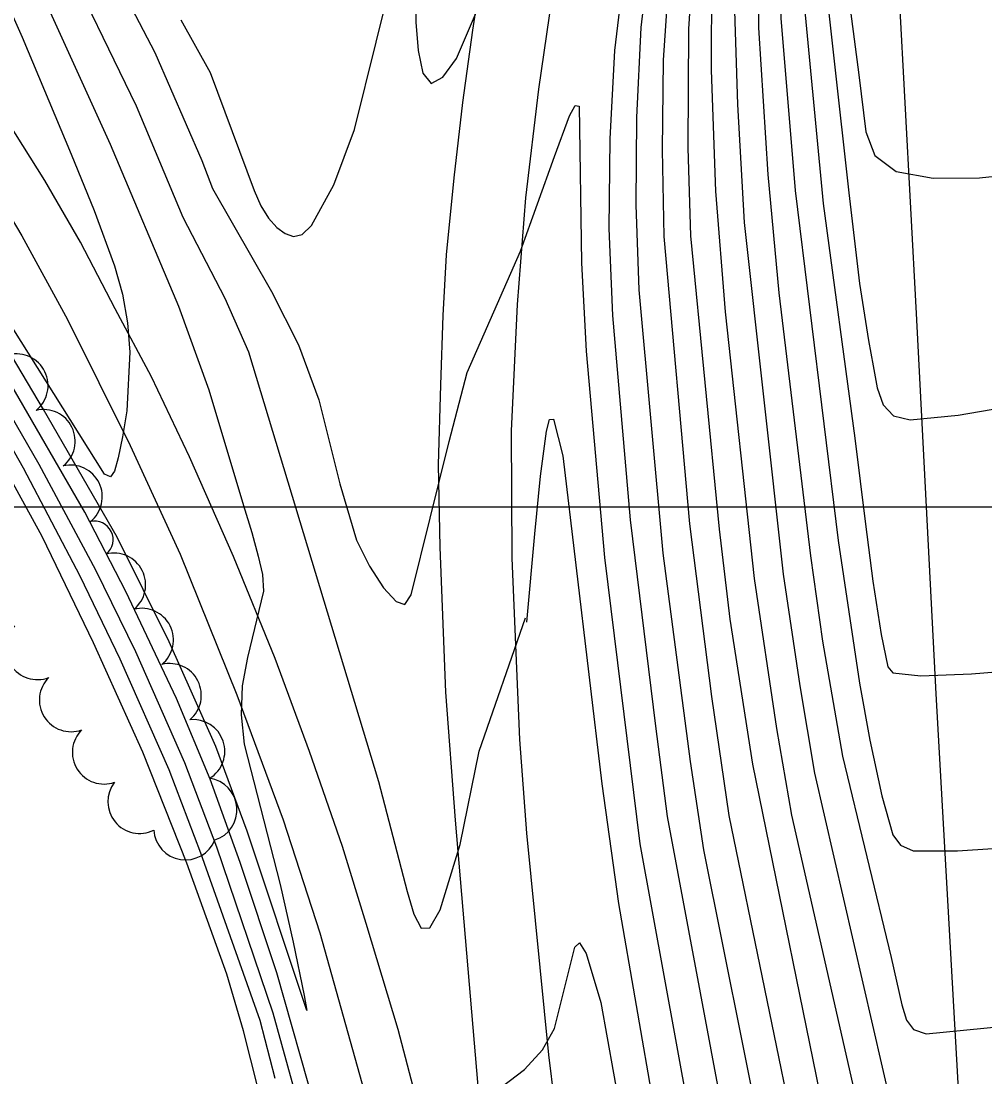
# Model space of a CAD drawing. Extents: x 79600 to 91800, y 75600 to 84400.
# Drawn here: x 86034.8 to 86346.4, y 79515.8 to 79857.2 of the extents above; entities that cross this region are included whole.
import ezdxf

# ---------------------------------------------------------------- set-up
doc = ezdxf.new("R2010")
doc.units = 0
for name, color, linetype in [('080-090$0$INDEX', 7, 'Continuous'), ('080-090$0$INTER', 7, 'Continuous'), ('080-090$0$INTERSTATE', 7, 'Continuous'), ('080-090$0$TREES', 7, 'Continuous'), ('084-085$0$TI_BORDER', 7, 'Continuous'), ('084-090$0$TI_BORDER', 7, 'Continuous')]:
    doc.layers.add(name, color=color, linetype=linetype)

msp = doc.modelspace()

# ---------------------------------------------------------------- linework, layer by layer
at = {"layer": '080-090$0$INDEX'}
for points in [[(86261.94, 80000.53), (86251.84, 79964.4), (86244.72, 79922.61), (86238.61, 79884.34), (86235.13, 79855.13), (86233.72, 79826.01), (86233.46, 79797.83), (86234.52, 79770.25), (86242.21, 79685.14), (86251.11, 79617.75), (86255.43, 79589.26), (86274.22, 79495.21), (86289.84, 79428.85), (86300.51, 79371.75), (86333.37, 79237.5), (86338.56, 79216.14), (86340.69, 79212.66), (86344.41, 79211.16), (86350.43, 79211.54), (86395.26, 79224.38), (86437.75, 79231.47)], [(86290.14, 80000.33), (86278.02, 79959.02), (86275.63, 79942.95), (86272.9, 79883.98), (86273.15, 79855.03), (86276.17, 79807.64), (86279.74, 79769.35), (86290.01, 79684.25), (86293.89, 79656.66), (86300.32, 79619.52), (86316.06, 79554.46), (86319.55, 79539.11), (86321.03, 79534.17), (86323.27, 79531.13), (86327.33, 79529.7), (86371.2, 79534.1), (86380.28, 79534.63), (86388.68, 79534.35), (86402.27, 79532.03), (86413.81, 79526.96)], [(86023.39, 79878.25), (86035.07, 79852.01), (86051, 79814.17), (86058.36, 79795.93), (86065, 79778.04), (86067.51, 79768.94), (86069.17, 79759.6), (86069.93, 79750.1), (86068.91, 79731.23), (86067.55, 79722.78), (86066.15, 79716.01), (86064.96, 79711.62), (86063.64, 79709.82), (86061.69, 79710.73), (86031.94, 79758.26)], [(86118.5, 79483.87), (86106.7, 79530.75), (86101.26, 79549.05), (86088.33, 79584.93), (86074.09, 79620.77), (86058.14, 79656.12), (86041.55, 79690.54), (86022.89, 79724.65)]]:
    msp.add_lwpolyline(points, dxfattribs=at)
at = {"layer": '080-090$0$INTER'}
for points in [[(86123.83, 79509.12), (86116.31, 79536.43), (86098.05, 79590.15), (86087.69, 79617.32), (86071.82, 79653.24), (86058.92, 79679.65), (86040.63, 79713.88), (86016.53, 79755.52), (86001.15, 79779.65), (85984.43, 79803), (85966.27, 79826.07), (85946.8, 79848.04), (85933.13, 79861.81), (85918.76, 79874.22), (85888.41, 79896.91), (85864.25, 79913.39), (85839.52, 79928.23), (85814.68, 79941.16), (85789.23, 79953.08), (85762.65, 79963.58), (85735.36, 79973.13), (85707.9, 79981.49), (85670.53, 79990.9), (85621.21, 80000)], [(86130.11, 79505.08), (86117.41, 79549.48), (86105.61, 79585.19), (86095.88, 79612.04), (86084.99, 79638.12), (86068.6, 79672.77), (86055.35, 79698.4), (86031.39, 79739.97), (86016.56, 79764.67), (86000.83, 79788.45), (85983.67, 79811.68), (85965.67, 79833.92), (85946.24, 79855.42), (85931.96, 79868.71), (85909.52, 79886.86), (85886.56, 79903.99), (85862.6, 79919.71), (85837.99, 79934.26), (85812.62, 79947.42), (85786.67, 79959.15), (85759.78, 79969.71), (85723.91, 79981.87), (85696.18, 79989.75), (85649.64, 80000)], [(86001.02, 80000), (86006.97, 79978.84), (86018.72, 79942.67), (86025.51, 79924.49), (86046.91, 79881.66), (86072, 79829.83), (86087.01, 79793.75), (86100.62, 79767.66), (86108.3, 79750.21), (86150.32, 79611.31), (86159.63, 79575.76), (86161.77, 79568.46), (86164.14, 79563.95), (86166.96, 79564.04), (86170.3, 79569.85), (86176.77, 79590.94), (86182.9, 79621.09), (86197.8, 79664.2)], [(86252.2, 80000.53), (86249.36, 79991.61), (86246.47, 79972.55), (86246.09, 79965.43), (86235.41, 79905.21), (86228.9, 79866.66), (86226.65, 79847.73), (86225.1, 79819.07), (86224.74, 79790.13), (86225.97, 79761.99), (86231.71, 79695.96), (86239.85, 79629.18), (86243.66, 79600.06), (86261.21, 79506.18)], [(86268.23, 80000.73), (86256.61, 79961.68), (86255.51, 79956.82), (86248.1, 79902.19), (86244.25, 79873.27), (86242.35, 79844.61), (86242.04, 79815.57), (86242.52, 79787.52), (86250.84, 79694.69), (86257.98, 79638.81), (86263.59, 79600.37), (86286.67, 79488.22)], [(86273.7, 80000.53), (86261.96, 79961.04), (86260.54, 79955.57), (86256.92, 79929.67), (86252.39, 79882.74), (86250.59, 79854.73), (86250.37, 79816.16), (86251.17, 79787.8), (86260.45, 79692.96), (86263.9, 79663.87), (86271.2, 79616.92), (86296.12, 79494.91)], [(86279.59, 80000.53), (86266.85, 79956.32), (86265.06, 79947.14), (86260.29, 79899.71), (86258, 79870.98), (86257.83, 79841.29), (86259.27, 79802.19), (86262.43, 79763.15), (86271.78, 79677.02), (86278.98, 79628.49), (86283.82, 79600.46), (86318.62, 79447.34)], [(86284.86, 80000.33), (86272.38, 79957.22), (86270.24, 79943.84), (86266.72, 79895.58), (86265.24, 79867.25), (86266.37, 79830.17), (86268.57, 79792.06), (86281.16, 79678.33), (86286.49, 79642.25), (86291.23, 79613.98), (86316.24, 79505.41)], [(86295.82, 79999.72), (86284.58, 79965.36), (86281.9, 79950.77), (86280.19, 79932.33), (86279.44, 79886.57), (86280.37, 79858.1), (86285.04, 79802.4), (86298.94, 79689.22), (86305.78, 79643.08), (86309.17, 79624.73), (86312.99, 79606.72), (86316.59, 79594.1), (86319.06, 79590.71), (86323.13, 79588.96), (86337.51, 79588.93), (86374.96, 79591.39)], [(86301.09, 79997.18), (86296.03, 79984.27), (86291.1, 79969.94), (86287.78, 79955.17), (86286.11, 79937.44), (86286.02, 79909.32), (86287.12, 79871.72), (86294.06, 79798.24), (86304.33, 79722.35), (86307.79, 79694.58), (86310.14, 79676.13), (86312.8, 79658.83), (86314.97, 79648.43), (86316.65, 79646.42), (86325.69, 79645.52), (86341.99, 79646.19), (86360.53, 79647.66)], [(86295.95, 79960.05), (86296.3, 79927.39), (86300.53, 79878.63), (86305.63, 79839.86), (86307.92, 79821.42), (86310.81, 79813.77), (86317.63, 79808.53), (86329.65, 79806.38), (86344.57, 79806.54), (86371.03, 79809.35), (86380.65, 79810.84), (86389.32, 79812.31), (86397.92, 79813.88), (86405.71, 79816.25), (86411.57, 79820.28), (86414.73, 79826.55), (86415.85, 79834.61), (86415.63, 79948.6), (86414.98, 79968.04), (86410.43, 79994.81)], [(86301.98, 79981.29), (86299.89, 79976.94), (86294.2, 79961.91), (86292.11, 79954.03), (86290.81, 79945.64), (86290.69, 79927.04), (86292.83, 79887.88), (86302.33, 79801.63), (86305.79, 79772.36), (86308.77, 79753.91), (86310.19, 79745.71), (86311.52, 79738.64), (86313.45, 79733.11), (86316.82, 79729.57), (86322.25, 79728.25), (86337.73, 79729.8), (86355.98, 79732.95)], [(86010.85, 79929.87), (86039.91, 79869.71), (86063.56, 79817.38), (86085.71, 79765.04), (86095.42, 79738.02), (86106.72, 79700.57), (86109.32, 79691.79), (86111.43, 79684.23), (86112.78, 79678.24), (86113.15, 79672.91), (86107.99, 79651.39), (86106.25, 79642.24), (86105.91, 79632.85), (86106.84, 79623.43), (86118.51, 79578.08), (86122.75, 79559.44), (86126.29, 79542.19), (86127.14, 79537.25), (86107.89, 79595.24), (86097.75, 79622.67), (86082.67, 79656.46), (86065.79, 79690.28), (86042.03, 79731.65), (86022.58, 79764.14)], [(86039, 79921.87), (86078.05, 79846.99), (86093.24, 79812.07), (86096.68, 79803.02), (86115.76, 79769.76), (86124.45, 79752.52), (86131, 79734.77), (86137.82, 79707.54), (86143.17, 79689.32), (86147.38, 79680.92), (86151.99, 79673.99), (86156.02, 79669.56), (86158.79, 79668.57), (86160.86, 79671.67), (86173.14, 79721.31), (86178.97, 79743.56), (86196.25, 79782.82), (86207.19, 79813.37), (86212.12, 79826.59), (86213.91, 79829.95), (86215.14, 79829.68), (86215.94, 79778.99), (86217.46, 79750.45), (86223.35, 79683.81), (86234.79, 79591.23), (86250.55, 79504.84)], [(86162.73, 79875.93), (86162.4, 79856.88), (86163.12, 79847.63), (86164.7, 79840.33), (86167.33, 79837), (86171.1, 79839.01), (86175.49, 79845.1), (86194.42, 79889.21)], [(86086.4, 79857.6), (86095.88, 79840.58), (86110.08, 79802.4), (86112.25, 79797.42), (86114.74, 79793.46), (86117.46, 79790.49), (86120.2, 79788.49), (86122.86, 79787.52), (86125.59, 79788.15), (86128.65, 79791.05), (86135.89, 79804.27), (86142.57, 79822.16), (86156.56, 79878.73)], [(86116.94, 79515.32), (86112.02, 79534.11), (86092.92, 79588.18), (86082.61, 79615.12), (86066.83, 79650.85), (86053.92, 79677.67), (86035.58, 79712.67), (86016.25, 79746.56)], [(86198.25, 79662.8), (86200.85, 79691.4), (86202.69, 79710.07), (86204.58, 79724.6), (86205.62, 79728.41), (86206.87, 79728.49), (86209.92, 79716.63), (86222.57, 79610.6), (86227.9, 79571.94), (86239.36, 79505.91)], [(86182.67, 79506.87), (86197.5, 79518.18), (86203.3, 79524.58), (86207.26, 79531.5), (86213.74, 79557.78), (86215.3, 79559.12), (86217.43, 79555.72), (86222.24, 79539.9), (86232.45, 79482.79)]]:
    msp.add_lwpolyline(points, dxfattribs=at)
at = {"layer": '080-090$0$INTERSTATE'}
for p, q in [((86315.94, 79915.99), (86324.11, 79762.7)), ((86184.05, 79876.61), (86180.66, 79854.22)), ((86202.11, 79835.2), (86207.83, 79874.02)), ((86180.66, 79854.22), (86177.53, 79830.87)), ((86197.97, 79800.09), (86202.11, 79835.2)), ((86042.4, 79805.66), (86028.21, 79828.32)), ((86177.53, 79830.87), (86174.67, 79806.54)), ((86018.18, 79815.73), (86035.06, 79787.77)), ((86054, 79785.68), (86042.4, 79805.66)), ((86174.67, 79806.54), (86172.21, 79781.65)), ((86195.22, 79765.51), (86197.97, 79800.09)), ((86035.06, 79787.77), (86049.74, 79760.68)), ((86065.17, 79764.18), (86054, 79785.68)), ((86172.21, 79781.65), (86171.07, 79762)), ((86076.88, 79742.12), (86065.17, 79764.18)), ((86193.35, 79724.69), (86195.22, 79765.51)), ((86049.74, 79760.68), (86070.03, 79719.93)), ((86171.07, 79762), (86170.31, 79739.58)), ((86324.11, 79762.7), (86330.52, 79639.63)), ((86089.22, 79716.32), (86076.88, 79742.12)), ((86170.31, 79739.58), (86169.64, 79713.7)), ((86193.55, 79683.55), (86193.35, 79724.69)), ((86070.03, 79719.93), (86086.24, 79684.79)), ((86103.4, 79684.11), (86089.22, 79716.32)), ((86169.64, 79713.7), (86170.2, 79687.1)), ((86170.2, 79687.1), (86171.97, 79640.26)), ((86086.24, 79684.79), (86104.52, 79639.36)), ((86116.88, 79651.08), (86103.4, 79684.11)), ((86195.97, 79624.94), (86193.55, 79683.55)), ((86128.05, 79621), (86116.88, 79651.08)), ((86104.52, 79639.36), (86119.54, 79598.97)), ((86171.97, 79640.26), (86175.07, 79598.81)), ((86330.52, 79639.63), (86339.11, 79486.47)), ((86198.27, 79594.58), (86195.97, 79624.94)), ((86138.66, 79590.37), (86128.05, 79621)), ((86119.54, 79598.97), (86131.31, 79562.37)), ((86175.07, 79598.81), (86182.48, 79512.84)), ((86205.35, 79523.01), (86198.27, 79594.58)), ((86146.31, 79565.46), (86138.66, 79590.37)), ((86156.72, 79531.1), (86146.31, 79565.46)), ((86131.31, 79562.37), (86146.41, 79508.55)), ((86165.1, 79499.12), (86156.72, 79531.1)), ((86212.14, 79469.59), (86205.35, 79523.01))]:
    msp.add_line(p, q, dxfattribs=at)
at = {"layer": '080-090$0$TREES'}
for centre, radius, start, end in [((86033.25, 79739.34), 10.25, 308.6548, 103.294), ((86042.01, 79721.36), 10.25, 308.6548, 103.294), ((86050.77, 79703.38), 10.25, 308.6548, 103.294), ((86058.55, 79689.55), 5.98, 308.6548, 103.294), ((86064.78, 79674.94), 10.25, 309.4508, 104.09), ((86073.79, 79657.08), 10.25, 309.4508, 104.09), ((86040.05, 79654.52), 10.25, 136.2172, 290.8564), ((86082.8, 79639.22), 10.25, 309.4508, 104.09), ((86050.93, 79637.68), 10.25, 134.8816, 289.5209), ((86090.39, 79621.12), 10.25, 301.3742, 96.0135), ((86061.59, 79620.76), 10.25, 134.8816, 289.5209), ((86073.08, 79604.77), 10.25, 141.8754, 296.5146), ((86094.32, 79602.21), 10.25, 287.4913, 82.1306), ((86087.88, 79596.24), 10.25, 183.5803, 338.2195)]:
    msp.add_arc(centre, radius, start, end, dxfattribs=at)
at = {"layer": '084-085$0$TI_BORDER'}
msp.add_lwpolyline([(79700, 84300), (86700, 84300), (86700, 79700), (79700, 79700)], close=True, dxfattribs=at)
at = {"layer": '084-090$0$TI_BORDER'}
msp.add_lwpolyline([(84700, 84300), (91700, 84300), (91700, 79700), (84700, 79700)], close=True, dxfattribs=at)

doc.saveas('drawing.dxf')
